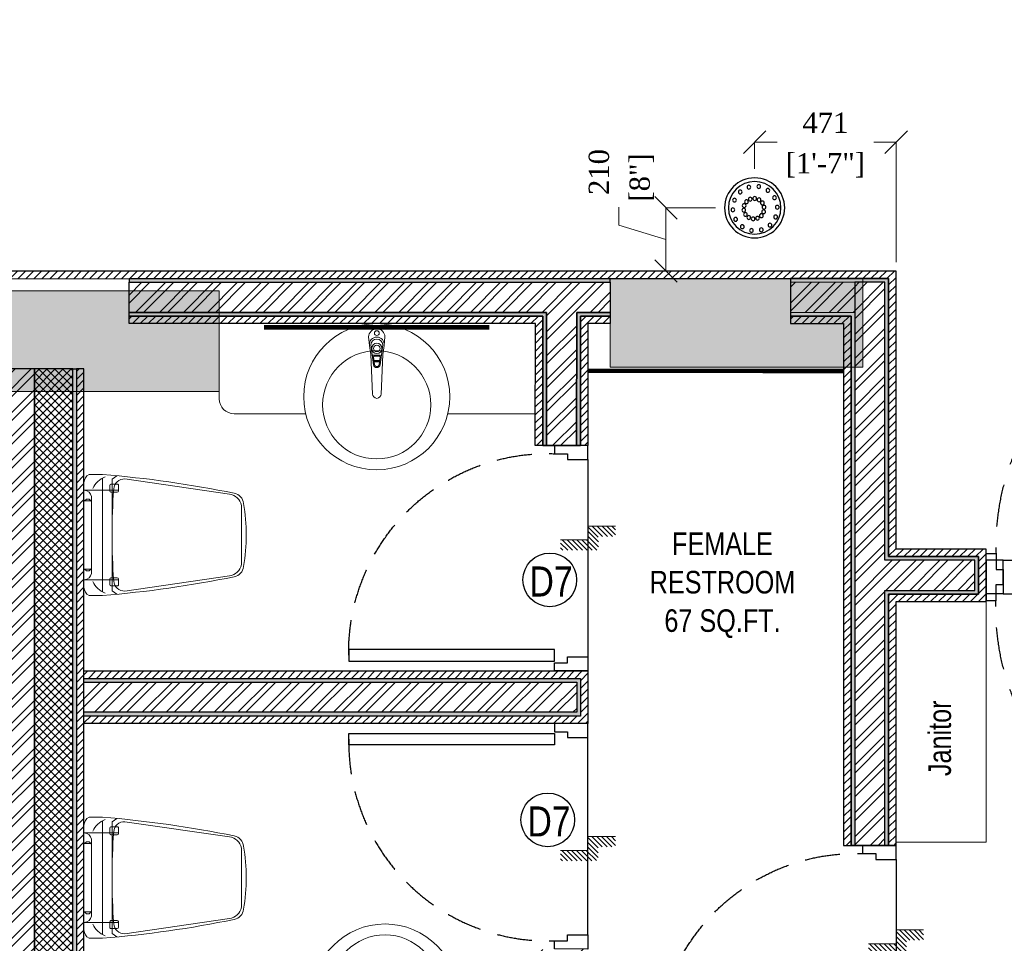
# Model space of a CAD drawing. Extents: x 3940905 to 4145695, y 925352 to 1109797.
# Tile 867 of 1056: x 4096600 to 4099875, y 1001176 to 1004248. Entities that reach past the tile are written whole.
import ezdxf

# ---------------------------------------------------------------- set-up
doc = ezdxf.new("R2010")
doc.units = 0
doc.header["$LTSCALE"] = 750
doc.header["$MEASUREMENT"] = 0
doc.header["$PDMODE"] = 35
doc.header["$PDSIZE"] = 150
doc.linetypes.add('DASHED2', pattern=[0.375, 0.25, -0.125])
doc.layers.get('0').update_dxf_attribs({"linetype": 'CONTINUOUS', "lineweight": 0})
doc.layers.get('Defpoints').update_dxf_attribs({"linetype": 'CONTINUOUS'})
for name, color, linetype, lineweight in [('CIVIL WALLS', 7, 'CONTINUOUS', 30), ('CKD Dimensions', 7, 'CONTINUOUS', 0), ('COLUMN', 1, 'CONTINUOUS', 9), ('COUNTER', 34, 'CONTINUOUS', 0), ('FURN', 15, 'CONTINUOUS', 5), ('SANITARY', 34, 'CONTINUOUS', 0)]:
    doc.layers.add(name, color=color, linetype=linetype, lineweight=lineweight)
for name, color, linetype in [('CKD Plumbing', 6, 'CONTINUOUS'), ('DOOR', 44, 'CONTINUOUS'), ('GLASS', 5, 'CONTINUOUS'), ('S-Hatch_8', 7, 'CONTINUOUS'), ('TEXT', 7, 'CONTINUOUS')]:
    doc.layers.add(name, color=color, linetype=linetype)
doc.styles.add('ARA-30', font='arial.ttf', dxfattribs={"width": 0.8, "height": 150})
doc.styles.add('CKD_Dimension Text', font='BOOKOS.TTF')
doc.styles.get("Standard").update_dxf_attribs({"font": 'romans.shx'})
doc.dimstyles.new('CKD-Dimensions', dxfattribs={"dimscale": 1.5, "dimtxt": 45, "dimasz": 50, "dimexe": 0, "dimexo": 20, "dimgap": 20, "dimtad": 0, "dimdec": 0, "dimzin": 4, "dimdsep": 46, "dimtxsty": 'CKD_Dimension Text', "dimblk": 'OBLIQUE', "dimcen": 12, "dimclrd": 150, "dimclre": 150, "dimclrt": 7, "dimazin": 2, "dimtfac": 1, "dimtdec": 0, "dimtofl": 0, "dimtmove": 1, "dimatfit": 2, "dimfxl": 1, "dimtfillclr": 7, "dimtolj": 1, "dimtzin": 0, "dimlwd": -1, "dimlwe": -1, "dimarcsym": 0})
pattern_1 = [(45, (113076.0437304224, -40245.90724421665), (-13.25825214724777, 13.25825214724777), [])]
pattern_2 = [(49.99999999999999, (113076.0437304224, -40245.90724421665), (21.5178054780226, -1.882564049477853), [2.25, -24.75]), (355, (113076.0437304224, -40245.90724421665), (-4.16254000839, 22.56576401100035), [1.8, -19.8]), (100.45144446, (113077.8368808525, -40246.0641245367), (17.35526540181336, 20.68319972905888), [1.912205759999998, -21.03426335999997]), (46.18420000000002, (113076.0437304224, -40239.90724421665), (32.01723992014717, -4.965578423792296), [3.375, -37.125]), (96.63563549, (113078.7118327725, -40240.32104342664), (28.03985837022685, 29.22355802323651), [2.86831026, -31.55141279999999]), (351.1841639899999, (113076.0437304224, -40239.90724421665), (28.03985835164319, 29.2235580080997), [2.7, -29.70000003]), (21, (113079.0437304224, -40241.40724421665), (17.90721156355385, -12.07856671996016), [2.25, -24.75]), (326.0000000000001, (113079.0437304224, -40241.40724421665), (7.299459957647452, 21.75450135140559), [1.799999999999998, -19.79999999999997]), (71.45144474, (113080.5359980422, -40242.4137914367), (25.20667130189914, 9.675934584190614), [1.912205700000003, -21.03426336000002]), (37.50000000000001, (113076.0437304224, -40245.90724421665), (0.3647956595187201, 9.986815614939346), [0, -19.56, 0, -20.1, 0, -19.875]), (7.499999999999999, (113076.0437304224, -40245.90724421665), (7.892086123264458, 11.83235135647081), [0, -11.45999999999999, 0, -19.10999999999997, 0, -7.574999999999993]), (327.5, (113069.3537304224, -40245.90724421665), (16.01467308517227, -0.6766461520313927), [0, -7.5, 0, -23.4, 0, -31.05]), (317.5, (113066.3537304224, -40245.90724421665), (17.49558508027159, 3.003149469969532), [0, -9.75, 0, -15.54, 0, -22.05])]
pattern_3 = [(45, (113076.0437304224, -40245.90724421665), (-39.7747564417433, 39.7747564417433), []), (45, (113102.5602346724, -40245.90724421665), (-39.7747564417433, 39.7747564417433), [])]

# ---------------------------------------------------------------- blocks, each defined once
blk = doc.blocks.new('EDFDSCX')
blk.add_line((498130.3504498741, -854141.3801531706, -1.195304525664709e-08), (498655.5372229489, -854140.8563936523, -1.195304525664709e-08))
at = {"layer": 'DOOR', "elevation": -1.195304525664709e-08}
for points in [[(498666.0847833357, -853504.0026184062), (498666.6308213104, -854051.5285574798), (498635.9364051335, -854051.5591684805), (498635.3903671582, -853504.0332294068)], [(498092.8548822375, -854052.074595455), (498114.6604399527, -854052.079027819), (498114.6693046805, -854087.2179123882), (498130.3637469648, -854087.213480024), (498130.3504498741, -854141.3801531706), (498092.8504498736, -854141.3801531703)], [(498692.8545904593, -854051.4762263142), (498671.0490849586, -854051.5241512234), (498671.1103069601, -854086.6629835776), (498655.4158870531, -854086.6898547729), (498655.5372229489, -854140.8563936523), (498693.0371483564, -854140.7815975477)]]:
    blk.add_lwpolyline(points, close=True, dxfattribs=at)
at = {"layer": 'DOOR', "color": 8, "linetype": 'DASHED2', "ltscale": 0.5}
blk.add_arc((498643.5917439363, -854033.2365009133, -1.195304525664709e-08), 529.2668184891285, 89.22640451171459, 182.040228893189, dxfattribs=at)
blk = doc.blocks.new('Step Symbol - Imperial')
h = blk.add_hatch()
h.set_pattern_fill('_USER', color=0, scale=0.03125, angle=45, style=0, pattern_type=0)
h.set_pattern_definition([(45, (0, 0.125), (-0.02209708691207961, 0.02209708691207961), [])])
h.paths.add_polyline_path([(0.25, 0), (0.25, -0.09375), (-0.09375, -0.09375), (-0.09375, 0.03125), (-0.25, 0.03125), (-0.25, 0.125), (0, 0.125), (0, 0)])
at = {"color": 0}
blk.add_lwpolyline([(0.25, 0), (0, 0), (0, 0.125), (-0.25, 0.125)], dxfattribs=at)
blk.add_attdef('Step', (0.0625, 0.0625), '', height=0.09375, dxfattribs=at)
blk = doc.blocks.new('COLUMN')
at = {"layer": 'COLUMN'}
h = blk.add_hatch(color=1, dxfattribs=at)
h.dxf.hatch_style = 1
h.paths.add_polyline_path([(2683498.95855519, 965771.0625738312), (2684447.95855519, 965771.0625738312), (2684447.95855519, 965331.0625738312), (2683498.95855519, 965331.0625738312)])
h.paths.add_polyline_path([(2684237.95855519, 970191.0625738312), (2683498.95855519, 970191.0625738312), (2683498.95855519, 969191.0625738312), (2684237.95855519, 969191.0625738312)])
h.paths.add_polyline_path([(2687442.95855519, 969266.0625738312), (2687037.95855519, 969266.0625738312), (2687037.95855519, 970031.0625738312), (2687442.95855519, 970031.0625738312)])
h.paths.add_polyline_path([(2687107.95855519, 972041.44686994), (2687643.95855519, 972041.44686994), (2687643.95855519, 971756.0625738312), (2687107.95855519, 971756.0625738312)])
h.paths.add_polyline_path([(2683498.95855519, 973491.0625738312), (2684407.95855519, 973491.0625738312), (2684407.95855519, 973041.0625738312), (2683498.95855519, 973041.0625738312)])
h.paths.add_polyline_path([(2683648.95855519, 975761.0625738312), (2683977.95855519, 975761.0625738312), (2683977.95855519, 975211.0625738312), (2683648.95855519, 975211.0625738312)])
h.paths.add_polyline_path([(2686977.95855519, 975811.0625738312), (2687727.95855519, 975811.0625738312), (2687727.95855519, 975476.0625738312), (2686977.95855519, 975476.0625738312)])
h.paths.add_polyline_path([(2689868.95855519, 975851.0625738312), (2689027.95855519, 975851.0625738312), (2689027.95855519, 975556.0625738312), (2689868.95855519, 975556.0625738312)])
h.paths.add_polyline_path([(2686977.95855519, 973346.0625738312), (2687643.95855519, 973346.0625738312), (2687643.95855519, 973116.0625738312), (2686977.95855519, 973116.0625738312)])
h.paths.add_polyline_path([(2683823.95855519, 977646.0625738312), (2684028.95855519, 977646.0625738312), (2684028.95855519, 977211.0625738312), (2683823.95855519, 977211.0625738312)])
h.paths.add_polyline_path([(2683823.95855519, 979911.0625738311), (2684103.95855519, 979911.0625738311), (2684103.95855519, 980241.0625738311), (2683823.95855519, 980241.0625738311)])
h.paths.add_polyline_path([(2687803.95855519, 979891.0625738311), (2688003.95855519, 979891.0625738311), (2688003.95855519, 980241.0625738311), (2687803.95855519, 980241.0625738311)])
h.paths.add_polyline_path([(2691583.95855519, 979836.0625738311), (2692013.95855519, 979836.0625738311), (2692013.95855519, 980241.0625738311), (2691583.95855519, 980241.0625738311)])
h.paths.add_polyline_path([(2691695.95855519, 977346.0625738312), (2692013.95855519, 977346.0625738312), (2692013.95855519, 976786.0625738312), (2691695.95855519, 976786.0625738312)])
h.paths.add_polyline_path([(2687442.95855519, 965841.0625738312), (2686812.95855519, 965841.0625738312), (2686812.95855519, 965401.0625738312), (2687442.95855519, 965401.0625738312)])
h.paths.add_polyline_path([(2687467.95855519, 963421.0625738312), (2686702.95855519, 963421.0625738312), (2686702.95855519, 962976.0625738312), (2687467.95855519, 962976.0625738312)])
h.paths.add_polyline_path([(2684167.95855519, 963191.0625738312), (2683398.958555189, 963191.0625738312), (2683398.958555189, 962446.0625738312), (2684167.95855519, 962446.0625738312)])
h.paths.add_polyline_path([(2684447.95855519, 958916.0625738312), (2683398.95855519, 958916.0625738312), (2683398.95855519, 959356.0625738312), (2684447.95855519, 959356.0625738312)])
h.paths.add_polyline_path([(2684447.95855519, 957356.0625738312), (2683413.95855519, 957356.0625738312), (2683413.95855519, 956916.0625738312), (2684447.95855519, 956916.0625738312)])
h.paths.add_polyline_path([(2687457.95855519, 957436.0625738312), (2686707.95855519, 957436.0625738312), (2686707.95855519, 956996.0625738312), (2687457.95855519, 956996.0625738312)])
h.paths.add_polyline_path([(2687452.95855519, 959516.0625738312), (2686692.95855519, 959516.0625738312), (2686692.95855519, 959086.0625738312), (2687452.95855519, 959086.0625738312)])
h.paths.add_polyline_path([(2683413.95855519, 953326.0625738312), (2684312.95855519, 953326.0625738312), (2684312.95855519, 953776.0625738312), (2683413.95855519, 953776.0625738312)])
h.paths.add_polyline_path([(2683293.95855519, 952396.0625738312), (2683767.95855519, 952396.0625738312), (2683767.95855519, 951976.0625738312), (2683293.95855519, 951976.0625738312)])
h.paths.add_polyline_path([(2682463.958555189, 977841.0625738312), (2681833.95855519, 977841.0625738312), (2681833.95855519, 977051.0625738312), (2682463.958555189, 977051.0625738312)])
at = {"color": 2}
for points in [[(2689868.95855519, 975851.0625738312), (2689027.95855519, 975851.0625738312), (2689027.95855519, 975556.0625738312), (2689868.95855519, 975556.0625738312)], [(2686977.95855519, 975811.0625738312), (2687727.95855519, 975811.0625738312), (2687727.95855519, 975476.0625738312), (2686977.95855519, 975476.0625738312)]]:
    blk.add_lwpolyline(points, close=True, dxfattribs=at)
at = {"layer": 'COLUMN', "color": 1}
for points in [[(2689868.95855519, 975851.0625738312), (2689027.95855519, 975851.0625738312), (2689027.95855519, 975556.0625738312), (2689868.95855519, 975556.0625738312)], [(2686977.95855519, 975811.0625738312), (2687727.95855519, 975811.0625738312), (2687727.95855519, 975476.0625738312), (2686977.95855519, 975476.0625738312)]]:
    blk.add_lwpolyline(points, close=True, dxfattribs=at)
blk = doc.blocks.new('100 DNT')
at = {"layer": 'CKD Plumbing'}
for centre, radius in [((-0.1292388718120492, -4.683218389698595), 101.6), ((-0.1292388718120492, -4.683218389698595), 88.89999999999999), ((-14.03453320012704, 67.29299541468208), 6.35), ((19.38060604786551, 65.32915967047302), 6.35), ((-67.361996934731, 29.66348842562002), 6.35), ((-44.99260977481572, 54.56406472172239), 6.35), ((-0.3580487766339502, 27.00860566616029), 6.35), ((48.63452983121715, 49.06151924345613), 6.35), ((-76.71216321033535, -2.476868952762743), 6.35), ((-31.81226021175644, -2.476868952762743), 6.35), ((-31.81226021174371, -2.476868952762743), 6.35), ((-31.8122602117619, -2.476868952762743), 6.35), ((-31.81226021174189, -2.476868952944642), 6.35), ((-31.81226021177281, -2.476868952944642), 6.35), ((-31.81226021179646, -2.476868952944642), 6.35), ((-31.8122602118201, -2.476868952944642), 6.35), ((-31.81226021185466, -2.476868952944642), 6.35), ((-31.81226021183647, -2.476868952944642), 6.35), ((-31.81226021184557, -2.476868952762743), 6.35), ((-31.81226021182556, -2.476868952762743), 6.35), ((-31.8122602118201, -2.476868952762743), 6.35), ((-31.81226021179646, -2.476868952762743), 6.35), ((-31.81226021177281, -2.476868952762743), 6.35), ((-31.8122602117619, -2.476868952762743), 6.35), ((-31.8122602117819, -2.476868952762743), 6.35), ((-31.81226021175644, -2.476868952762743), 6.35), ((-31.81226021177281, -2.476868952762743), 6.35), ((-31.81226021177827, -2.476868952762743), 6.35), ((-31.81226021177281, -2.476868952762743), 6.35), ((-31.812260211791, -2.476868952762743), 6.35), ((-31.81226021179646, -2.476868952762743), 6.35), ((-31.81226021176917, -2.476868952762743), 6.35), ((-31.81226021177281, -2.476868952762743), 6.35), ((-31.81226021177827, -2.476868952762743), 6.35), ((-31.81226021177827, -2.476868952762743), 6.35), ((-31.81226021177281, -2.476868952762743), 6.35), ((-26.26395801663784, 11.87497228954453), 6.35), ((-15.03807992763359, 22.39821634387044), 6.35), ((14.86857522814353, 24.79299610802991), 6.35), ((27.62597246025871, 16.19021631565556), 6.35), ((35.38738393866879, 2.90415233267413), 6.35), ((67.93313976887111, 21.71207982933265), 6.35), ((-71.19119349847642, -35.49121545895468), 6.35), ((-30.58407721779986, -17.81474921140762), 6.35), ((-22.82266573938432, -31.10081319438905), 6.35), ((19.84138664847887, -37.30881322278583), 6.35), ((31.06726473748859, -26.78556916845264), 6.35), ((36.61556693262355, -12.43372792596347), 6.35), ((73.45410948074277, -11.30226667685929), 6.35), ((-51.89258356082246, -62.84065487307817), 6.35), ((-10.06526850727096, -39.70359298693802), 6.35), ((5.161355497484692, -41.91920254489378), 6.35), ((41.73455604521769, -68.34320035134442), 6.35), ((64.1039432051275, -43.44262405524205), 6.35), ((-22.63865977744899, -79.10829530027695), 6.35), ((10.77647947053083, -81.07213104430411), 6.35)]:
    blk.add_circle(centre, radius, dxfattribs=at)
blk = doc.blocks.new('100DNT')
at = {"layer": 'CKD Plumbing'}
blk.add_blockref('100 DNT', (0.1292388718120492, 4.683218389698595), dxfattribs=at)
blk = doc.blocks.new('_Oblique')
at = {"color": 0, "linetype": 'ByBlock', "lineweight": -2, "transparency": 16777216}
blk.add_line((-0.5, -0.5), (0.5, 0.5), dxfattribs=at)
blk = doc.blocks.new('*D868')
at = {"layer": 'CKD Dimensions', "color": 150}
for p, q in [((4099044.198385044, 1003752.181806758), (4099044.198385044, 1003840.611561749)), ((4099044.198385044, 1003840.611561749), (4099118.814956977, 1003840.611561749)), ((4099514.72185149, 1003840.611561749), (4099440.105279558, 1003840.611561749)), ((4099514.72185149, 1003442.115283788), (4099514.72185149, 1003840.611561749))]:
    blk.add_line(p, q, dxfattribs=at)
at = {"layer": 'Defpoints', "color": 0}
for p in [(4099044.198385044, 1003840.611561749), (4099044.198385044, 1003722.181806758), (4099514.72185149, 1003412.115283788)]:
    blk.add_point(p, dxfattribs=at)
at = {"layer": 'CKD Dimensions', "color": 150, "linetype": 'ByBlock', "xscale": 75, "yscale": 75, "zscale": 75, "rotation": 180}
blk.add_blockref('_Oblique', (4099044.198385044, 1003840.611561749), dxfattribs=at)
at = {"layer": 'CKD Dimensions', "color": 150, "linetype": 'ByBlock', "xscale": 75, "yscale": 75, "zscale": 75}
blk.add_blockref('_Oblique', (4099514.72185149, 1003840.611561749), dxfattribs=at)
at = {"layer": 'CKD Dimensions', "color": 7, "lineweight": 0, "char_height": 67.5, "attachment_point": 5, "style": 'CKD_Dimension Text'}
for s, insert in [('\\A1;471', (4099279.460118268, 1003905.595432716)), ('\\A1;[1\'-7"]', (4099279.460118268, 1003763.918013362))]:
    blk.add_mtext(s, dxfattribs=dict(at, insert=insert))
blk = doc.blocks.new('*D869')
at = {"layer": 'CKD Dimensions', "color": 150}
for p, q in [((4098591.962003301, 1003624.36371261), (4098591.962003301, 1003564.36371261)), ((4098914.302842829, 1003622.286264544), (4098749.17168072, 1003622.286264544)), ((4098749.17168072, 1003622.286264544), (4098749.17168072, 1003412.115283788)), ((4098591.962003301, 1003564.36371261), (4098749.17168072, 1003517.200774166)), ((4098914.302842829, 1003412.115283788), (4098749.17168072, 1003412.115283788))]:
    blk.add_line(p, q, dxfattribs=at)
at = {"layer": 'Defpoints', "color": 0}
for p in [(4098944.302842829, 1003622.286264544), (4098749.17168072, 1003412.115283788), (4098944.302842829, 1003412.115283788)]:
    blk.add_point(p, dxfattribs=at)
at = {"layer": 'CKD Dimensions', "color": 150, "linetype": 'ByBlock', "xscale": 75, "yscale": 75, "zscale": 75}
for p, rotation in [((4098749.17168072, 1003622.286264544), 90), ((4098749.17168072, 1003412.115283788), 270)]:
    blk.add_blockref('_Oblique', p, dxfattribs=dict(at, rotation=rotation))
at = {"layer": 'CKD Dimensions', "color": 7, "lineweight": 0, "char_height": 67.5, "attachment_point": 5, "rotation": 90, "style": 'CKD_Dimension Text'}
for s, insert in [('\\A1;210', (4098526.445874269, 1003741.557260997)), ('\\A1;[8"]', (4098668.655551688, 1003723.557260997))]:
    blk.add_mtext(s, dxfattribs=dict(at, insert=insert))

msp = doc.modelspace()

# ---------------------------------------------------------------- hatches: boundary and pattern name
at = {"layer": 'CIVIL WALLS', "true_color": 0x136734}
h = msp.add_hatch(dxfattribs=at)
h.set_pattern_fill('AR-CONC', color=116, scale=3)
h.set_pattern_definition(pattern_2)
edge = h.paths.add_edge_path()
edge.add_line((4096963.277479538, 1003386.863164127), (4096963.277479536, 1003374.693081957))
edge.add_line((4096963.277479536, 1003374.693081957), (4097263.533385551, 1003374.537485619))
edge.add_line((4097263.533385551, 1003374.537485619), (4097263.533385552, 1003374.615283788))
edge.add_line((4097263.533385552, 1003374.615283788), (4098563.533385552, 1003374.615283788))
edge.add_line((4098563.533385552, 1003374.615283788), (4098563.533385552, 1003387.115283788))
edge.add_line((4098563.533385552, 1003387.115283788), (4096963.277479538, 1003386.786020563))
h = msp.add_hatch(dxfattribs=at)
h.set_pattern_fill('AR-CONC', color=116, scale=3)
h.set_pattern_definition(pattern_2)
h.paths.add_polyline_path([(4099377.224766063, 1003091.863164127), (4099377.242764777, 1001501.691647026), (4099477.242764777, 1001501.691647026), (4099477.233164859, 1002349.836513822), (4099776.802722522, 1002349.836513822), (4099776.802722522, 1002449.836513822), (4099477.232328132, 1002449.836513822), (4099477.22185149, 1003374.615283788), (4099377.223165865, 1003374.615283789), (4099377.223165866, 1003091.863164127)], flags=16)
h.paths.add_polyline_path([(4099163.533385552, 1003274.61528379), (4099163.533385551, 1003262.11528379), (4099364.713856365, 1003262.11528379), (4099364.758307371, 1001501.691647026), (4099489.773849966, 1001501.691647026), (4099489.75049071, 1002337.335834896), (4099789.302722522, 1002337.336513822), (4099789.302722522, 1002462.336853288), (4099489.747725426, 1002462.336174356), (4099489.721851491, 1003386.863164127), (4099163.533385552, 1003386.854709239), (4099163.533385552, 1003374.615283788), (4099377.223165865, 1003374.615283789), (4099377.223165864, 1003274.61528379)])
h = msp.add_hatch(dxfattribs=at)
h.set_pattern_fill('AR-CONC', color=116, scale=3)
h.set_pattern_definition(pattern_2)
h.paths.add_polyline_path([(4098563.533385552, 1003262.115283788), (4098464.720974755, 1003262.115283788), (4098464.690792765, 1002831.797565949), (4098339.690792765, 1002831.797565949), (4098339.720974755, 1003262.115283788), (4096963.277479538, 1003262.115283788), (4096963.277479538, 1003274.615283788), (4098352.221851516, 1003274.615638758), (4098352.190792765, 1002831.797565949), (4098452.190792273, 1002831.790552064), (4098452.221851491, 1003274.615283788), (4098563.533385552, 1003274.615283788)])
h = msp.add_hatch(dxfattribs=at)
h.set_pattern_fill('AR-CONC', color=116, scale=3)
h.set_pattern_definition(pattern_2)
h.paths.add_polyline_path([(4096775.877068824, 1003086.941616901), (4096788.377068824, 1003086.941616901), (4096788.377068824, 1000881.863164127), (4096775.877068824, 1000881.863164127)])
h = msp.add_hatch(dxfattribs=at)
h.set_pattern_fill('AR-CONC', color=116, scale=3)
h.set_pattern_definition(pattern_2)
h.paths.add_polyline_path([(4096813.377068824, 1002044.375112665), (4098452.221826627, 1002044.400044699), (4098452.221826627, 1001944.400044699), (4096813.377068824, 1001944.375112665)], flags=17)
h.paths.add_polyline_path([(4096813.377068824, 1002056.875112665), (4098464.721826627, 1002056.900044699), (4098464.721826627, 1001931.900044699), (4096813.377068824, 1001931.875112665)])
at = {"layer": 'S-Hatch_8'}
h = msp.add_hatch(dxfattribs=at)
h.set_pattern_fill('ANSI31', color=6, scale=150)
h.set_pattern_definition(pattern_1)
h.paths.add_polyline_path([(4090387.434775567, 1001007.441206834), (4090262.434775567, 1001007.441206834), (4090262.434775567, 1000126.181061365), (4090387.434775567, 1000126.181061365)], flags=16)
h.paths.add_polyline_path([(4090412.434775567, 1001032.441206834), (4090237.434775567, 1001032.441206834), (4090237.434775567, 1000101.181061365), (4090412.434775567, 1000101.181061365)])
h.paths.add_polyline_path([(4093513.531821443, 1002787.399460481), (4093513.532168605, 1002662.394402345), (4090387.434775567, 1002662.399455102), (4090387.434775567, 1001956.37812416), (4090262.434775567, 1001956.37812416), (4090262.434775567, 1002787.399455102)], flags=16)
h.paths.add_polyline_path([(4096813.377068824, 1002056.875112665), (4098464.721826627, 1002056.900044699), (4098464.721826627, 1001931.900044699), (4096813.377068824, 1001931.875112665)], flags=17)
h.paths.add_polyline_path([(4096813.377068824, 1002081.875112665), (4098489.721826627, 1002081.900044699), (4098489.721826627, 1001906.900044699), (4096813.377068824, 1001906.875112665)])
h.paths.add_polyline_path([(4098339.721851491, 1000726.63494154), (4098339.721851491, 1001156.875112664), (4098464.721851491, 1001156.875112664), (4098464.721851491, 1000726.63494154), (4099489.721851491, 1000726.63494154), (4099489.721851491, 1000601.535285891), (4097113.533385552, 1000601.485458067), (4097113.533385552, 1000726.585113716)], flags=16)
h.paths.add_polyline_path([(4098314.721851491, 1000751.535285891), (4098314.721851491, 1001156.875112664), (4098489.721851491, 1001156.875112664), (4098489.721851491, 1000751.535285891), (4099514.721851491, 1000751.535285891), (4099514.721851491, 1000576.535285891), (4097113.533385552, 1000576.535285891), (4097113.533385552, 1000751.535285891)])
h.paths.add_polyline_path([(4102304.340140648, 1001212.037842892), (4102302.788883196, 1003487.577740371), (4102191.857018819, 1003487.33686207), (4102191.857018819, 1002462.336513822), (4100864.721851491, 1002462.336513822), (4100864.721851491, 1003546.334639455), (4100739.721851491, 1003546.334639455), (4100739.721851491, 1000299.276554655), (4100864.721851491, 1000299.276554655), (4100864.721851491, 1002337.336932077), (4102191.859381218, 1002337.336932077), (4102191.854656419, 1001336.801577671), (4101664.659854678, 1001336.824913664), (4101664.659854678, 1001211.824939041)], flags=17)
h.paths.add_polyline_path([(4102302.772005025, 1003512.336332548), (4102166.857018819, 1003512.33686207), (4102166.857018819, 1002487.336513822), (4100889.721851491, 1002487.336513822), (4100889.721851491, 1003571.334639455), (4100714.721851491, 1003571.334639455), (4100714.721851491, 1000274.276554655), (4100889.721851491, 1000274.276554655), (4100889.721851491, 1002312.336932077), (4102166.858199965, 1002312.336932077), (4102166.855837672, 1001361.802760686), (4101639.659854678, 1001361.826094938), (4101639.659854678, 1001186.82612026), (4102304.357018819, 1001187.279250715)])
h.paths.add_polyline_path([(4100864.721851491, 1004560.169373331), (4101231.312834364, 1004560.169373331), (4101231.312834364, 1004685.169373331), (4100741.147077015, 1004685.169373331), (4100741.147077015, 1004346.33070752), (4100864.721851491, 1004346.33070752)], flags=16)
h.paths.add_polyline_path([(4100889.721851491, 1004535.169373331), (4101231.312834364, 1004535.169373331), (4101231.312834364, 1004710.169373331), (4100714.675118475, 1004710.169373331), (4100714.721851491, 1004321.33070752), (4100889.721851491, 1004321.33070752)])
h.paths.add_polyline_path([(4098859.21634526, 1004560.169373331), (4098859.21634526, 1007521.330707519), (4098984.21634526, 1007521.330707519), (4098984.21634526, 1004685.169373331), (4099788.831188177, 1004685.169373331), (4099788.831188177, 1004560.169373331)], flags=16)
h.paths.add_polyline_path([(4098834.21634526, 1004535.169373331), (4098834.21634526, 1007546.330707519), (4099009.21634526, 1007546.330707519), (4099009.21634526, 1004710.169373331), (4099813.831188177, 1004710.169373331), (4099813.831188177, 1004535.169373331)])
h.paths.add_polyline_path([(4093034.533385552, 1002812.399455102), (4093034.533385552, 1002787.399460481), (4092914.533385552, 1002787.399460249), (4092914.533385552, 1002812.399455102), (4090237.434775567, 1002812.399455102), (4090237.434775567, 1001931.37812416), (4090412.434775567, 1001931.37812416), (4090412.434775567, 1002637.399455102), (4093513.533385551, 1002636.849412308), (4093513.533385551, 1002812.399455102)])
h = msp.add_hatch(dxfattribs=at)
h.set_pattern_fill('ANSI31', color=6, scale=150)
h.set_pattern_definition(pattern_1)
h.paths.add_polyline_path([(4099163.533385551, 1003262.11528379), (4099163.533385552, 1003239.363164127), (4099339.72185149, 1003237.11528379), (4099339.742764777, 1001501.63533411), (4099514.742764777, 1001501.63533411), (4099514.733890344, 1002312.336513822), (4099814.302722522, 1002312.336513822), (4099814.302722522, 1002487.336513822), (4099514.73226013, 1002487.336513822), (4099514.72185149, 1003412.115283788), (4096513.533385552, 1003412.115283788), (4096513.533385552, 1003386.786020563), (4099489.721851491, 1003386.863164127), (4099489.747725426, 1002462.336174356), (4099789.302722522, 1002462.336174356), (4099789.302722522, 1002337.336513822), (4099489.75049071, 1002337.335834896), (4099489.75049071, 1001501.691647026), (4099364.758307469, 1001501.688153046), (4099364.713856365, 1003262.11528379)])
at = {"layer": 'S-Hatch_8', "true_color": 0x636466}
h = msp.add_hatch(dxfattribs=at)
h.set_pattern_fill('ANSI32', color=251, scale=150)
h.set_pattern_definition(pattern_3)
h.paths.add_polyline_path([(4098352.221851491, 1003274.615283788), (4096963.277479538, 1003274.615283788), (4096963.277479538, 1003374.615283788), (4098563.533385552, 1003374.615283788), (4098563.533385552, 1003274.615283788), (4098452.221851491, 1003274.615283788), (4098452.190792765, 1002831.797565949), (4098352.190792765, 1002831.797565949)])
h = msp.add_hatch(dxfattribs=at)
h.set_pattern_fill('ANSI32', color=251, scale=150)
h.set_pattern_definition(pattern_3)
h.paths.add_polyline_path([(4099163.533385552, 1003274.615283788), (4099377.223165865, 1003274.61528379), (4099377.223165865, 1003374.61528379), (4099163.533385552, 1003374.615283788)])
h = msp.add_hatch(dxfattribs=at)
h.set_pattern_fill('ANSI32', color=251, scale=150)
h.set_pattern_definition(pattern_3)
h.paths.add_polyline_path([(4099377.224766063, 1003091.863164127), (4099377.242764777, 1001501.691647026), (4099477.242764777, 1001501.691647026), (4099477.233164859, 1002349.836513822), (4099776.802722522, 1002349.836513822), (4099776.802722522, 1002449.836513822), (4099477.232328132, 1002449.836513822), (4099477.22185149, 1003374.615283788), (4099377.223165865, 1003374.615283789), (4099377.223165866, 1003091.863164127)])
at = {"layer": 'S-Hatch_8'}
h = msp.add_hatch(dxfattribs=at)
h.set_pattern_fill('ANSI31', color=6, scale=150)
h.set_pattern_definition(pattern_1)
h.paths.add_polyline_path([(4098563.533385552, 1003237.115283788), (4098489.719221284, 1003237.115283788), (4098489.690792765, 1002831.797565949), (4098314.690792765, 1002831.797565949), (4098314.719221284, 1003237.115283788), (4096963.277479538, 1003237.115283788), (4096963.277479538, 1003262.115283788), (4098339.720969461, 1003262.039801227), (4098339.720969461, 1002831.797565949), (4098464.690792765, 1002831.797565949), (4098464.720974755, 1003262.115283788), (4098563.533385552, 1003262.115283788)])
at = {"layer": 'S-Hatch_8', "true_color": 0x636466}
h = msp.add_hatch(dxfattribs=at)
h.set_pattern_fill('ANSI32', color=251, scale=150)
h.set_pattern_definition(pattern_3)
h.paths.add_polyline_path([(4096550.777413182, 1002674.899455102), (4096550.777413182, 1000881.334639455), (4096648.327241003, 1000881.334639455), (4096648.327241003, 1003086.564862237), (4096550.777413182, 1003086.564862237), (4096550.777413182, 1002774.899455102), (4095819.48163647, 1002774.899455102), (4095819.48163647, 1002674.899455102)])
at = {"layer": 'S-Hatch_8', "true_color": 0xf8991e}
h = msp.add_hatch(dxfattribs=at)
h.set_pattern_fill('ANSI37', color=30, scale=150)
h.set_pattern_definition([(45, (113076.0437304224, -40245.90724421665), (-13.25825214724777, 13.25825214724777), []), (135, (113076.0437304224, -40245.90724421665), (-13.25825214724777, -13.25825214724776), [])])
h.paths.add_polyline_path([(4096775.877068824, 1003086.941616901), (4096648.327241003, 1003086.941616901), (4096648.327241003, 1000881.334639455), (4096775.877068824, 1000881.334639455)])
at = {"layer": 'S-Hatch_8'}
h = msp.add_hatch(dxfattribs=at)
h.set_pattern_fill('ANSI31', color=6, scale=150)
h.set_pattern_definition(pattern_1)
h.paths.add_polyline_path([(4096813.377068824, 1003086.941616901), (4096788.377068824, 1003086.941616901), (4096788.377068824, 1000881.863164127), (4096813.377068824, 1000881.863164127)])
at = {"layer": 'S-Hatch_8', "true_color": 0x636466}
h = msp.add_hatch(dxfattribs=at)
h.set_pattern_fill('ANSI32', color=251, scale=150)
h.set_pattern_definition(pattern_3)
h.paths.add_polyline_path([(4096813.377068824, 1002044.375112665), (4098452.221826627, 1002044.375112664), (4098452.221826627, 1001944.375112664), (4096813.377068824, 1001944.375112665)])

# ---------------------------------------------------------------- linework, layer by layer
msp.add_lwpolyline([(4099163.533385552, 1003274.615283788), (4099377.223165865, 1003274.61528379), (4099377.223165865, 1003374.61528379), (4099163.533385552, 1003374.615283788)], close=True)
at = {"layer": 'CIVIL WALLS', "color": 6}
for points in [[(4099339.721851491, 1003091.863164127), (4099339.742764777, 1001501.63533411), (4099514.742764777, 1001501.63533411), (4099514.733890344, 1002312.336513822), (4099814.302722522, 1002312.336513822), (4099814.302722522, 1002487.336513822), (4099514.73226013, 1002487.336513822), (4099514.72185149, 1003412.115283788), (4096513.533385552, 1003412.115283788), (4096513.533385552, 1003386.786020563), (4099489.721851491, 1003386.863164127), (4099489.747725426, 1002462.336174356), (4099789.302722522, 1002462.336174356), (4099789.302722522, 1002337.336513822), (4099489.75049071, 1002337.335834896), (4099489.75049071, 1001501.691647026), (4099364.758307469, 1001501.688153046), (4099364.713856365, 1003262.11528379), (4099163.533385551, 1003262.115283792), (4099163.533385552, 1003237.11528379), (4099339.72185149, 1003237.11528379)], [(4098563.533385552, 1003237.115283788), (4098489.719221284, 1003237.115283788), (4098489.690792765, 1002831.797565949), (4098314.690792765, 1002831.797565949), (4098314.719221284, 1003237.115283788), (4096963.277479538, 1003237.115283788), (4096963.277479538, 1003262.115283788), (4098339.720969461, 1003262.039801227), (4098339.720969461, 1002831.797565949), (4098464.690792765, 1002831.797565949), (4098464.720974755, 1003262.115283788), (4098563.533385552, 1003262.115283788), (4098563.533385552, 1003237.115283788)], [(4096813.377068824, 1003086.941616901), (4096788.377068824, 1003086.941616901), (4096788.377068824, 1000881.863164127), (4096813.377068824, 1000881.863164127)], [(4096813.377068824, 1002081.875112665), (4098489.721826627, 1002081.900044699), (4098489.721826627, 1001906.900044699), (4096813.377068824, 1001906.875112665)]]:
    msp.add_lwpolyline(points, close=True, dxfattribs=at)
at = {"layer": 'CIVIL WALLS', "color": 116, "true_color": 0x136734}
msp.add_lwpolyline([(4096963.277479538, 1003386.786020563), (4096963.277479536, 1003374.693081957), (4097263.533385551, 1003374.537485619), (4097263.533385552, 1003374.615283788), (4098563.533385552, 1003374.615283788), (4098563.533392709, 1003386.839157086), (4096963.277479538, 1003386.786020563)], dxfattribs=at)
at = {"layer": 'CIVIL WALLS'}
for points in [[(4098352.221851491, 1003274.615283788), (4096963.277479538, 1003274.615283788), (4096963.277479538, 1003374.615283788), (4098563.533385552, 1003374.615283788), (4098563.533385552, 1003274.615283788), (4098452.221851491, 1003274.615283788), (4098452.190792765, 1002831.797565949), (4098352.190792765, 1002831.797565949)], [(4099377.224766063, 1003091.863164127), (4099377.242764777, 1001501.691647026), (4099477.242764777, 1001501.691647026), (4099477.233164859, 1002349.836513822), (4099776.802722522, 1002349.836513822), (4099776.802722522, 1002449.836513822), (4099477.232328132, 1002449.836513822), (4099477.22185149, 1003374.615283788), (4099377.223165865, 1003374.615283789), (4099377.223165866, 1003091.863164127), (4099377.224766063, 1003091.863164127)], [(4096550.777413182, 1002674.899455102), (4096550.777413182, 1000881.334639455), (4096648.327241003, 1000881.334639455), (4096648.327241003, 1003086.564862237), (4096550.777413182, 1003086.564862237), (4096550.777413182, 1002774.899455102), (4095819.48163647, 1002774.899455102), (4095819.48163647, 1002674.899455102)], [(4096775.877068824, 1003086.564862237), (4096648.327241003, 1003086.564862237), (4096648.327241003, 1000881.334639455), (4096775.877068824, 1000881.334639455)], [(4096813.377068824, 1002044.375112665), (4098452.221826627, 1002044.400044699), (4098452.221826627, 1001944.400044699), (4096813.377068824, 1001944.375112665)]]:
    msp.add_lwpolyline(points, close=True, dxfattribs=at)
at = {"layer": 'CIVIL WALLS', "color": 116, "true_color": 0x136734}
for points in [[(4099364.713856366, 1003091.863164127), (4099364.758307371, 1001501.691647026), (4099489.773849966, 1001501.691647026), (4099489.75049071, 1002337.335834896), (4099789.302722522, 1002337.336513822), (4099789.302722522, 1002462.336853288), (4099489.747725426, 1002462.336174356), (4099489.721851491, 1003386.863164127), (4099163.533385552, 1003386.863164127), (4099163.533385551, 1003262.11528379), (4099364.713856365, 1003262.11528379)], [(4098563.533385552, 1003262.115283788), (4098464.720974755, 1003262.115283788), (4098464.690792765, 1002831.797565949), (4098339.690792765, 1002831.797565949), (4098339.720974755, 1003262.115283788), (4096963.277479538, 1003262.115283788), (4096963.277479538, 1003274.615283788), (4098352.221851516, 1003274.615638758), (4098352.190792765, 1002831.797565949), (4098452.190792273, 1002831.790552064), (4098452.221851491, 1003274.615283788), (4098563.533385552, 1003274.615283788), (4098563.533385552, 1003262.115283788)], [(4096775.877068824, 1003086.564862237), (4096788.377068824, 1003086.564862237), (4096788.377068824, 1000881.863164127), (4096775.877068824, 1000881.863164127)], [(4096813.377068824, 1002056.875112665), (4098464.721826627, 1002056.900044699), (4098464.721826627, 1001931.900044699), (4096813.377068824, 1001931.875112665)]]:
    msp.add_lwpolyline(points, close=True, dxfattribs=at)
at = {"layer": 'COUNTER'}
msp.add_lwpolyline([(4097263.266879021, 1003237.115283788), (4097263.266879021, 1002987.436316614, 0.414213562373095), (4097313.266879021, 1002937.436316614), (4097550.830147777, 1002937.436316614)], format="xyb", dxfattribs=at)
msp.add_lwpolyline([(4098023.425089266, 1002937.436316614), (4098314.721851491, 1002937.436316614)], dxfattribs=at)
at = {"layer": 'DOOR'}
for centre in [(4098362.849578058, 1002384.723379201), (4098356.061884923, 1001586.544379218)]:
    msp.add_circle(centre, 89.27683969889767, dxfattribs=at)
at = {"layer": 'FURN'}
msp.add_lwpolyline([(4099814.302722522, 1001512.584013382), (4099814.302722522, 1002312.336513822), (4099514.721830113, 1002312.336513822), (4099514.721830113, 1001512.584013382)], close=True, dxfattribs=at)
at = {"layer": 'GLASS', "const_width": 15}
for points in [[(4098162.127618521, 1003224.859231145), (4097412.127618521, 1003224.924291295)], [(4099339.721851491, 1003079.92427812), (4098489.709037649, 1003079.983897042)]]:
    msp.add_lwpolyline(points, dxfattribs=at)
at = {"layer": 'SANITARY', "linetype": 'ByBlock'}
for p, q in [((4097796.987911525, 1003114.512981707), (4097777.881665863, 1003114.512981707)), ((4097796.437639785, 1003111.002981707), (4097778.431937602, 1003111.002981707)), ((4097796.437639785, 1003110.462981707), (4097778.431937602, 1003110.462981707)), ((4097790.854788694, 1003111.632981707), (4097783.924788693, 1003111.632981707)), ((4097783.924788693, 1003111.632981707), (4097783.924788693, 1003111.002981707)), ((4097790.854788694, 1003111.632981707), (4097790.854788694, 1003111.002981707))]:
    msp.add_line(p, q, dxfattribs=at)
for points in [[(4097763.134788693, 1003164.732981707), (4097760.286740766, 1003193.009892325, -0.4138375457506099), (4097787.434788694, 1003219.509553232, -0.4138375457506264), (4097814.582836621, 1003193.009892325), (4097811.734788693, 1003164.732981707)], [(4097767.634788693, 1003166.532981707, -0.4142135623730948), (4097787.434788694, 1003185.432981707, -0.6855978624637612)], [(4097767.634788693, 1003166.532981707), (4097776.634788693, 1003100.292981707, 0.3898815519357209), (4097787.434788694, 1003091.292981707, 1.391857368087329)], [(4097807.234788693, 1003166.532981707, 0.4142135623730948), (4097787.434788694, 1003185.432981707, 0.6855978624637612)], [(4097807.234788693, 1003166.532981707), (4097798.234788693, 1003100.292981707, -0.3898815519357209), (4097787.434788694, 1003091.292981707, -1.391857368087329)], [(4097802.083756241, 1003128.621382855, 0.4088496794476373), (4097799.044788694, 1003132.692981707), (4097775.464788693, 1003132.692981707, 0.5150512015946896), (4097772.749801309, 1003128.886488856), (4097776.634788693, 1003100.292981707, 0.3884473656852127)], [(4096883.512086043, 1002727.162056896, 0.1885222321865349), (4096842.330000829, 1002689.02505744, -15.47106242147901)], [(4096906.877726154, 1002534.100990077, -0.0171491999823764), (4096912.197687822, 1002687.17882307, -0.4066722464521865), (4096949.437532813, 1002720.456612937), (4097297.120597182, 1002669.874410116, -0.3324265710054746), (4097337.020436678, 1002632.603292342), (4097337.020446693, 1002534.10103381)], [(4096926.967827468, 1002683.003402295), (4096814.20558477, 1002683.00339083, -0.3754996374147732), (4096838.312183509, 1002661.927681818), (4096838.312196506, 1002534.100983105)], [(4096926.967857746, 1002385.198581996), (4096814.205615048, 1002385.198570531, 0.3754996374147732), (4096838.312209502, 1002406.274284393), (4096838.312196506, 1002534.100983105)], [(4096906.877726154, 1002534.100990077, 0.0171491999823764), (4096912.19771895, 1002381.023158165, 0.4066722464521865), (4096949.437570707, 1002347.745375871), (4097297.120624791, 1002398.327649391, 0.3324265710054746), (4097337.020456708, 1002435.598775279), (4097337.020446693, 1002534.10103381)], [(4096883.5121253, 1002341.039918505, -0.1885222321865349), (4096842.330032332, 1002379.176909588, 15.47106242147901)], [(4096883.5121253, 1001587.155572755, 0.1885222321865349), (4096842.330032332, 1001549.018581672, -15.47106242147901)], [(4096906.877726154, 1001394.094501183, -0.0171491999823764), (4096912.19771895, 1001547.172333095, -0.4066722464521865), (4096949.437570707, 1001580.450115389), (4097297.120624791, 1001529.86784187, -0.3324265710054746), (4097337.020456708, 1001492.596715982), (4097337.020446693, 1001394.09445745)], [(4096926.967857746, 1001542.996909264), (4096814.205615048, 1001542.996920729, -0.3754996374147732), (4096838.312209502, 1001521.921206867), (4096838.312196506, 1001394.094508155)], [(4096926.967827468, 1001245.192088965), (4096814.20558477, 1001245.19210043, 0.3754996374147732), (4096838.312183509, 1001266.267809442), (4096838.312196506, 1001394.094508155)], [(4096906.877726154, 1001394.094501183, 0.0171491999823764), (4096912.197687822, 1001241.01666819, 0.4066722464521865), (4096949.437532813, 1001207.738878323), (4097297.120597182, 1001258.321081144, 0.3324265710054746), (4097337.020436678, 1001295.592198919), (4097337.020446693, 1001394.09445745)], [(4096883.512086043, 1001201.033434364, -0.1885222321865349), (4096842.330000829, 1001239.17043382, 15.47106242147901)]]:
    msp.add_lwpolyline(points, format="xyb", dxfattribs=at)
for points in [[(4097807.234788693, 1003135.032981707), (4097801.834788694, 1003003.092981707, -0.3445125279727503), (4097787.434788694, 1002988.692981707, -0.3445125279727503), (4097773.034788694, 1003003.092981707), (4097767.634788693, 1003135.032981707), (4097763.134788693, 1003164.732981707, -0.4628112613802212), (4097787.434788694, 1003192.632981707, -0.4628112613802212), (4097811.734788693, 1003164.732981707)], [(4097795.124724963, 1003100.799928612), (4097798.516671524, 1003125.764655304, 0.4543430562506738), (4097795.216989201, 1003129.542981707), (4097779.652588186, 1003129.542981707, 0.4543430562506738), (4097776.352905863, 1003125.764655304), (4097779.749096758, 1003100.768690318, 0.3860638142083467), (4097787.982796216, 1003094.342161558, 0.3329259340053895)], [(4097353.377068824, 1002534.101035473, 0.0380214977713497), (4097344.250381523, 1002638.816284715, 0.3294228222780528), (4097313.493169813, 1002672.962562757, 0.0296754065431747), (4096874.917677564, 1002735.564018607), (4096830.464431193, 1002735.564014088, 0.2869991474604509), (4096813.377051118, 1002708.246996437), (4096813.377068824, 1002534.10098057), (4096813.37708653, 1002359.954964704, 0.2869991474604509), (4096830.464472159, 1002332.637950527), (4096874.91771853, 1002332.637955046, 0.0296754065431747), (4097313.49319805, 1002395.239500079, 0.3294228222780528), (4097344.250402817, 1002429.385784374, 0.0380214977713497)], [(4096923.954543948, 1002676.981782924), (4096902.861231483, 1002676.98178078, -0.4142135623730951), (4096898.843491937, 1002680.999519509), (4096898.843490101, 1002699.057798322, -0.4142135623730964), (4096902.86122883, 1002703.075537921), (4096923.954541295, 1002703.075540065, -0.4142135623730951), (4096927.972280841, 1002699.057801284), (4096927.972282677, 1002680.99952247, -0.4142135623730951)], [(4096923.954573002, 1002391.220200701), (4096902.861260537, 1002391.220198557, 0.4142135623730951), (4096898.843521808, 1002387.202459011), (4096898.843523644, 1002369.144180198, 0.4142135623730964), (4096902.86126319, 1002365.126441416), (4096923.954575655, 1002365.12644356, 0.4142135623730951), (4096927.972314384, 1002369.144183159), (4096927.972312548, 1002387.202461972, 0.4142135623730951)], [(4097353.377068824, 1001394.094455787, -0.0380214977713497), (4097344.250381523, 1001289.379206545, -0.3294228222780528), (4097313.493169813, 1001255.232928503, -0.0296754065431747), (4096874.917677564, 1001192.631472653), (4096830.464431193, 1001192.631477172, -0.2869991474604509), (4096813.377051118, 1001219.948494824), (4096813.377068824, 1001394.09451069), (4096813.37708653, 1001568.240526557, -0.2869991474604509), (4096830.464472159, 1001595.557540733), (4096874.91771853, 1001595.557536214, -0.0296754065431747), (4097313.49319805, 1001532.955991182, -0.3294228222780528), (4097344.250402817, 1001498.809706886, -0.0380214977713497)], [(4096923.954573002, 1001536.975290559), (4096902.861260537, 1001536.975292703, -0.4142135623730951), (4096898.843521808, 1001540.99303225), (4096898.843523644, 1001559.051311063, -0.4142135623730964), (4096902.86126319, 1001563.069049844), (4096923.954575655, 1001563.0690477, -0.4142135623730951), (4096927.972314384, 1001559.051308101), (4096927.972312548, 1001540.993029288, -0.4142135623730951)], [(4096923.954543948, 1001251.213708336), (4096902.861231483, 1001251.21371048, 0.4142135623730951), (4096898.843491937, 1001247.195971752), (4096898.843490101, 1001229.137692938, 0.4142135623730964), (4096902.86122883, 1001225.119953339), (4096923.954541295, 1001225.119951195, 0.4142135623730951), (4096927.972280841, 1001229.137689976), (4096927.972282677, 1001247.19596879, 0.4142135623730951)]]:
    msp.add_lwpolyline(points, format="xyb", close=True, dxfattribs=at)
for points in [[(4097790.854788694, 1003114.512981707), (4097790.854788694, 1003112.622981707), (4097783.924788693, 1003112.622981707), (4097783.924788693, 1003114.512981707)], [(4096875.476527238, 1002723.147628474), (4096875.476546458, 1002534.100986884)], [(4096922.685345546, 1002731.176488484), (4096907.618683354, 1002720.13682221), (4096907.618702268, 1002534.100990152)], [(4096837.48924056, 1002646.421332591), (4096830.875270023, 1002653.807238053), (4096821.624944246, 1002653.807237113), (4096814.621908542, 1002647.393136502)], [(4096814.816441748, 1002648.170626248), (4096836.711107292, 1002648.170628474)], [(4096875.476565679, 1002345.054345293), (4096875.476546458, 1002534.100986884)], [(4096922.685385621, 1002337.025494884), (4096907.618721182, 1002348.065158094), (4096907.618702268, 1002534.100990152)], [(4096837.4892634, 1002421.780633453), (4096830.875294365, 1002414.394726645), (4096821.624968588, 1002414.394725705), (4096814.621931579, 1002420.808824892)], [(4096814.816464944, 1002420.031335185), (4096836.711130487, 1002420.031337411)], [(4096922.685385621, 1001591.169996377), (4096907.618721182, 1001580.130333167), (4096907.618702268, 1001394.094501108)], [(4096875.476565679, 1001583.141145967), (4096875.476546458, 1001394.094504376)], [(4096837.4892634, 1001506.414857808), (4096830.875294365, 1001513.800764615), (4096821.624968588, 1001513.800765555), (4096814.621931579, 1001507.386666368)], [(4096814.816464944, 1001508.164156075), (4096836.711130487, 1001508.164153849)], [(4096875.476527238, 1001205.047862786), (4096875.476546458, 1001394.094504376)], [(4096922.685345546, 1001197.019002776), (4096907.618683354, 1001208.05866905), (4096907.618702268, 1001394.094501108)], [(4096837.48924056, 1001281.774158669), (4096830.875270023, 1001274.388253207), (4096821.624944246, 1001274.388254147), (4096814.621908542, 1001280.802354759)], [(4096814.816441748, 1001280.024865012), (4096836.711107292, 1001280.024862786)]]:
    msp.add_lwpolyline(points, dxfattribs=at)
for centre, radius in [((4097787.127618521, 1002994.115283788), 242.9999999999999), ((4097787.434788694, 1003205.682981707), 8.010000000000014), ((4097787.434788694, 1003154.832981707), 17.1), ((4097787.434788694, 1003154.832981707), 10.8), ((4097787.127618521, 1002967.115283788), 179.9999999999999), ((4097814.701430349, 1000997.09554384), 242.9999999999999), ((4097814.701430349, 1001024.09554384), 179.9999999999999)]:
    msp.add_circle(centre, radius, dxfattribs=at)

# ---------------------------------------------------------------- block references
at = {"xscale": -366.1385936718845, "yscale": 366.1385936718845, "zscale": 366.1385936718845}
for p, rotation in [((4098489.936115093, 1002517.831618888), 0.08520637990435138), ((4098489.867472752, 1001485.046969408), 0.08520637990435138), ((4099514.80421616, 1001174.381139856), 359.999999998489)]:
    msp.add_blockref('Step Symbol - Imperial', p, dxfattribs=dict(at, rotation=rotation))
at = {"layer": 'CKD Plumbing', "xscale": -0.9832238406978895, "yscale": 0.9832238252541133, "zscale": 0.9832238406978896, "rotation": 359.9999999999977}
msp.add_blockref('100DNT', (4099044.198385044, 1003622.286264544), dxfattribs=at)
at = {"layer": 'COLUMN'}
msp.add_blockref('COLUMN', (1409535.574830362, 27535.80059029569), dxfattribs=at)
at = {"layer": 'DOOR'}
for p, xscale, yscale, zscale, rotation in [((3353612.002616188, 2284880.863752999, 1.793776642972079e-08), 1.500685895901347, 1.500685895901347, 1.500685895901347, 359.9428599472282), ((3030524.830911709, 1624189.539701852, 1.493665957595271e-08), -1.249611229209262, 1.249611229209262, 1.249611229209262, 90.05714005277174), ((3353612.002616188, -280092.0179127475, 1.793776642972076e-08), -1.500685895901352, 1.500685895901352, 1.500685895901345, 180.0571400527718), ((3030524.862048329, 379799.2086125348, 1.493665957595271e-08), 1.249611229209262, 1.249611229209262, 1.249611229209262, 89.9428599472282), ((3031549.897679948, 1622859.301441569, 1.493665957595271e-08), -1.249611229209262, 1.249611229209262, 1.249611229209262, 90.05714005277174)]:
    msp.add_blockref('EDFDSCX', p, dxfattribs=dict(at, xscale=xscale, yscale=yscale, zscale=zscale, rotation=rotation))

# ---------------------------------------------------------------- texts
at = {"layer": 'DOOR', "char_height": 100, "attachment_point": 1, "style": 'ARA-30'}
for insert in [(4098295.632729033, 1002429.492095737), (4098288.845035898, 1001631.313095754)]:
    msp.add_mtext_dynamic_manual_height_columns('D7', width=198, gutter_width=750, heights=[0], dxfattribs=dict(at, insert=insert))
at = {"layer": 'TEXT', "insert": (4098937.197614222, 1002542.431914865), "char_height": 75, "width": 571.3527787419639, "attachment_point": 2, "line_spacing_factor": 1.022252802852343, "style": 'ARA-30'}
msp.add_mtext('FEMALE RESTROOM 67 SQ.FT.', dxfattribs=at)
at = {"layer": 'TEXT', "insert": (4099622.321350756, 1001857.817061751), "char_height": 75, "width": 571.3527787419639, "attachment_point": 2, "rotation": 90, "line_spacing_factor": 1.022252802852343, "style": 'ARA-30'}
msp.add_mtext('Janitor', dxfattribs=at)

# ---------------------------------------------------------------- dimensions: what is measured, and where the dimension line sits
at = {"layer": 'CKD Dimensions', "lineweight": 0}
dim = msp.add_linear_dim(base=(4099044.198385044, 1003840.611561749), p1=(4099514.72185149, 1003412.115283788), p2=(4099044.198385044, 1003722.181806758), dimstyle='CKD-Dimensions', override={"dimpost": '\\X'}, dxfattribs=at)
dim.commit()
dim.dimension.update_dxf_attribs({"geometry": '*D868', "text_midpoint": (4099279.460118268, 1003840.611561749)})
dim = msp.add_linear_dim(base=(4098749.17168072, 1003412.115283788), p1=(4098944.302842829, 1003622.286264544), p2=(4098944.302842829, 1003412.115283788), angle=90, dimstyle='CKD-Dimensions', override={"dimpost": '\\X'}, dxfattribs=at)
dim.commit()
dim.dimension.update_dxf_attribs({"geometry": '*D869', "text_midpoint": (4098526.445874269, 1003588.847583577)})

doc.saveas('drawing.dxf')
